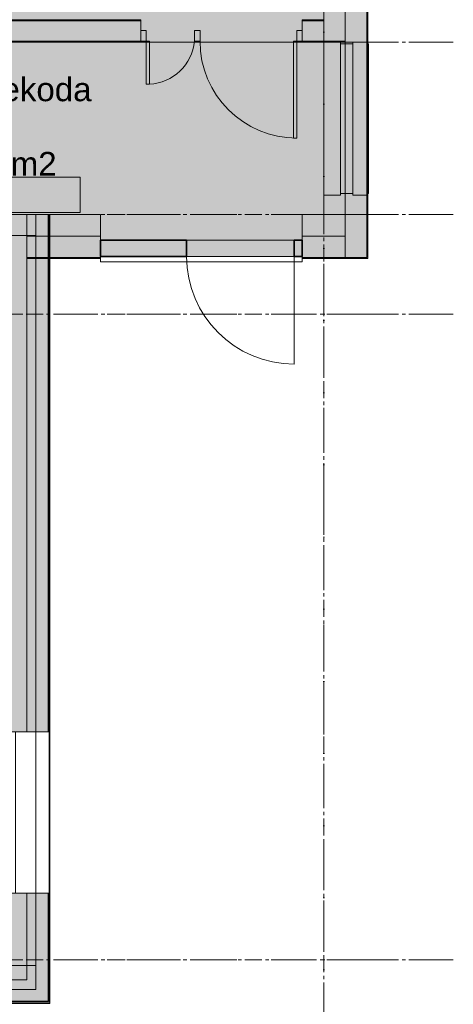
# Model space of a CAD drawing. Header units: millimetres. Extents: x -469965 to -394737, y -22321 to 14469.
# Tile 365 of 425: x -401556 to -397527, y -13016 to -3867. Entities that reach past the tile are written whole.
import ezdxf
from ezdxf.enums import TextEntityAlignment as Align

# ---------------------------------------------------------------- set-up
doc = ezdxf.new("R2010")
doc.units = ezdxf.units.MM
doc.header["$MEASUREMENT"] = 0
for name, pattern in [('CENTER', [254, 158.75, -31.75, 31.75, -31.75]), ('Dot & Dashed', [670.277762, 352.777767, -176.388884, 0, -141.111112]), ('Wipeout_Contour', [1000, 0, -1000])]:
    doc.linetypes.add(name, pattern=pattern)
for name, color, linetype, lineweight in [('A-06-TELJED_Pen_No__253', 7, 'Continuous', 13), ('ARCHICAD Zone Stamps_Pen_No__1', 7, 'Continuous', 13), ('New_A-13-UKS_Pen_No__250', 7, 'Continuous', 13), ('New_A-GLAZ.IFC Model_Pen_No__1', 7, 'Continuous', 13), ('New_A-WALL.IFC Model_Pen_No__1', 7, 'Continuous', 13), ('New_A-WALL.IFC Model_Pen_No__27', 7, 'Continuous', 35), ('New_ARCHICAD Doors_Pen_No__1', 7, 'Continuous', 13), ('New_ARCHICAD Windows_Pen_No__1', 7, 'Continuous', 13), ('New_I-WALL.IFC Model_Pen_No__1', 7, 'Continuous', 13), ('SA santehn_Pen_No__1', 7, 'Continuous', 13)]:
    doc.layers.add(name, color=color, linetype=linetype, lineweight=lineweight)
for name, color, linetype in [('A-AREA.IFC Model', 7, 'Continuous'), ('New_A-GLAZ.IFC Model', 7, 'Continuous'), ('New_A-WALL.IFC Model', 7, 'Continuous')]:
    doc.layers.add(name, color=color, linetype=linetype)
for name, color, linetype, lineweight, true_color in [('New_A-WALL.IFC Model_Pen_No__160', 7, 'Continuous', 0, 0xe8e8e8), ('New_A-WALL.IFC Model_Pen_No__87', 7, 'Continuous', 20, 0x6a6a6a), ('New_I-WALL.IFC Model_Pen_No__160', 7, 'Continuous', 0, 0xe8e8e8)]:
    doc.layers.add(name, color=color, linetype=linetype, lineweight=lineweight, true_color=true_color)
doc.styles.add('GENERATED_STYLE_1', font='arial.ttf')

# ---------------------------------------------------------------- blocks, each defined once
blk = doc.blocks.new('Tuulekoda_129_32', base_point=(-402322.9, -4354.6))
at = {"layer": 'A-AREA.IFC Model', "linetype": 'Continuous', "lineweight": 0, "true_color": 0xffffff}
for points in [[(-405176.3, -5677.5), (-404905.3, -5677.5), (-401681.3, -5677.5), (-401491.3, -5677.5), (-400806.3, -5677.5), (-400806.3, -5915.5), (-398931.3, -5915.5), (-398931.3, -5677.5), (-398731.3, -5677.5), (-398731.3, -4077.5), (-402844.7, -4077.5), (-402947.9, -4077.5), (-405176.3, -4077.5)], [(-405328.3, -4647.5), (-405328.3, -5647.5), (-405176.3, -5647.5), (-405176.3, -4647.5)], [(-403356.3, -6137.5), (-402156.3, -6137.5), (-402156.3, -5677.5), (-403356.3, -5677.5)], [(-399006.3, -5915.5), (-400006.3, -5915.5), (-400006.3, -6067.5), (-399006.3, -6067.5)]]:
    blk.add_hatch(color=7, dxfattribs=at).paths.add_polyline_path(points)
at = {"layer": 'ARCHICAD Zone Stamps_Pen_No__1', "color": 7, "lineweight": 13, "style": 'GENERATED_STYLE_1'}
for tag, p in [('ROOM_NAME', (-402322.9, -4404.9)), ('ROOM_NUMBER', (-402322.9, -4750.6)), ('ROOM_AREA', (-402322.9, -5096.3))]:
    blk.add_attdef(tag, text='', height=220, dxfattribs=at).set_placement(p, align=Align.TOP_LEFT)
blk = doc.blocks.new('Ooteala_130_33', base_point=(-400286.9, -2551))
at = {"layer": 'A-AREA.IFC Model', "linetype": 'Continuous', "lineweight": 0, "true_color": 0xf1e8dc}
for points in [[(-398731.3, -3867.5), (-398731.5, -2277.4), (-401597.1, -2277.4), (-401597.1, -1635), (-402846.9, -1635), (-402846.9, -3467.5), (-402846.3, -3467.5), (-402846.3, -3867.5)], [(-399997.2, -2161.4), (-401479.1, -2161.4), (-401479.1, -2277.4), (-399997.2, -2277.4)], [(-400431.4, -4077.5), (-398931.4, -4077.5), (-398931.4, -3867.5), (-400431.4, -3867.5)]]:
    blk.add_hatch(color=254, dxfattribs=at).paths.add_polyline_path(points)
at = {"layer": 'ARCHICAD Zone Stamps_Pen_No__1', "color": 7, "lineweight": 13, "style": 'GENERATED_STYLE_1'}
for tag, p in [('ROOM_NAME', (-400286.9, -2601.3)), ('ROOM_NUMBER', (-400286.9, -2947)), ('ROOM_AREA', (-400286.9, -3292.7))]:
    blk.add_attdef(tag, text='', height=220, dxfattribs=at).set_placement(p, align=Align.TOP_LEFT)
blk = doc.blocks.new('Wall_24', base_point=(-401680.3, -5873))
at = {"color": 254, "linetype": 'Wipeout_Contour', "lineweight": 0, "ltscale": 1608265.597361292}
blk.add_wipeout([(-401955.3, -5873), (-401955.3, -12657), (-401935.3, -12657), (-401935.3, -5873)], dxfattribs=at).dxf.layer = 'New_A-WALL.IFC Model'
at = {"color": 254, "linetype": 'Wipeout_Contour', "lineweight": 0, "ltscale": 1607205.916877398}
blk.add_wipeout([(-401935.3, -5873), (-401935.3, -12657), (-401425.3, -12657), (-401425.3, -5873)], dxfattribs=at).dxf.layer = 'New_A-WALL.IFC Model'
at = {"layer": 'New_A-WALL.IFC Model_Pen_No__87', "color": 251, "linetype": 'Continuous', "lineweight": 20, "true_color": 0x6a6a6a, "flags": 128}
for points in [[(-401955.3, -5873), (-401955.3, -12657)], [(-401955.3, -5873), (-401935.3, -5873)], [(-401955.3, -12657), (-401935.3, -12657)]]:
    blk.add_lwpolyline(points, dxfattribs=at)
at = {"color": 254, "linetype": 'Wipeout_Contour', "lineweight": 0, "ltscale": 1606146.236481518}
blk.add_wipeout([(-401425.3, -5873), (-401425.3, -12657), (-401405.3, -12657), (-401405.3, -5873)], dxfattribs=at).dxf.layer = 'New_A-WALL.IFC Model'
at = {"layer": 'New_A-WALL.IFC Model_Pen_No__87', "color": 251, "linetype": 'Continuous', "lineweight": 20, "true_color": 0x6a6a6a, "flags": 128}
for points in [[(-401935.3, -5873), (-401425.3, -5873)], [(-401425.3, -5873), (-401405.3, -5873)], [(-401405.3, -12657), (-401405.3, -5873)], [(-401935.3, -12657), (-401425.3, -12657)], [(-401425.3, -12657), (-401405.3, -12657)]]:
    blk.add_lwpolyline(points, dxfattribs=at)
blk = doc.blocks.new('Door (Wall) 1')
at = {"layer": 'New_ARCHICAD Doors_Pen_No__1', "color": 7, "linetype": 'Continuous', "lineweight": 13}
blk.add_line((500, 0), (500, 1000), dxfattribs=at)
blk.add_arc((500, 0), 1000, 90, 180, dxfattribs=at)
blk = doc.blocks.new('Wall_31', base_point=(-398930.3, -5991.5))
at = {"layer": 'New_A-WALL.IFC Model_Pen_No__160', "linetype": 'Continuous', "lineweight": 0, "true_color": 0x747474}
for points in [[(-400005.3, -6067.5), (-400005.3, -5915.5), (-400805.3, -5915.5), (-400805.3, -6067.5)], [(-398930.3, -6067.5), (-398930.3, -5915.5), (-399005.3, -5915.5), (-399005.3, -6067.5)]]:
    blk.add_hatch(color=8, dxfattribs=at).paths.add_polyline_path(points)
at = {"layer": 'New_A-WALL.IFC Model_Pen_No__27', "color": 7, "linetype": 'Continuous', "lineweight": 35}
for p, q in [((-400005.3, -5915.5), (-400005.3, -6067.5)), ((-399005.3, -5915.5), (-399005.3, -6067.5))]:
    blk.add_line(p, q, dxfattribs=at)
at = {"layer": 'New_A-WALL.IFC Model_Pen_No__27', "color": 7, "linetype": 'Continuous', "lineweight": 35, "flags": 128}
for points in [[(-400005.3, -5915.5), (-400805.3, -5915.5)], [(-400805.3, -5915.5), (-400805.3, -6067.5)], [(-398930.3, -5915.5), (-399005.3, -5915.5)], [(-398930.3, -6067.5), (-398930.3, -5915.5)], [(-400805.3, -6067.5), (-400005.3, -6067.5)], [(-399005.3, -6067.5), (-398930.3, -6067.5)]]:
    blk.add_lwpolyline(points, dxfattribs=at)
at = {"layer": 'New_ARCHICAD Doors_Pen_No__1', "color": 7, "linetype": 'Continuous', "lineweight": 13, "xscale": -1, "zscale": 1000, "rotation": 180}
blk.add_blockref('Door (Wall) 1', (-399505.3, -6067.5), dxfattribs=at)
blk = doc.blocks.new('Wall_34', base_point=(-398530.8, 3122.5))
at = {"layer": 'New_A-WALL.IFC Model_Pen_No__160', "linetype": 'Continuous', "lineweight": 0, "true_color": 0x747474}
for points in [[(-398730.3, 3122.5), (-398730.3, -5677.5), (-398530.3, -5877.5), (-398530.3, 3122.5)], [(-398530.3, 3122.5), (-398530.3, -5877.5), (-398330.3, -6077.5), (-398330.3, 3122.5)], [(-398330.3, 3122.5), (-398330.3, -6077.5), (-398321.3, -6086.5), (-398321.3, 3122.5)]]:
    blk.add_hatch(color=8, dxfattribs=at).paths.add_polyline_path(points)
at = {"layer": 'New_A-WALL.IFC Model_Pen_No__1', "color": 7, "linetype": 'Continuous', "lineweight": 13}
for p, q in [((-398530.3, 3122.5), (-398530.3, -5877.5)), ((-398330.3, 3122.5), (-398330.3, -6077.5))]:
    blk.add_line(p, q, dxfattribs=at)
at = {"layer": 'New_A-WALL.IFC Model_Pen_No__1', "color": 7, "linetype": 'Continuous', "lineweight": 13, "flags": 128}
for points in [[(-398730.3, 3122.5), (-398730.3, -5677.5)], [(-398321.3, -6086.5), (-398321.3, 3122.5)]]:
    blk.add_lwpolyline(points, dxfattribs=at)
blk = doc.blocks.new('Wall_35', base_point=(-398530.8, -5877))
at = {"layer": 'New_A-WALL.IFC Model_Pen_No__160', "linetype": 'Continuous', "lineweight": 0, "true_color": 0x747474}
for points in [[(-398730.3, -5677.5), (-398930.3, -5677.5), (-398930.3, -5877.5), (-398530.3, -5877.5)], [(-398530.3, -5877.5), (-398930.3, -5877.5), (-398930.3, -6077.5), (-398330.3, -6077.5)], [(-398330.3, -6077.5), (-398930.3, -6077.5), (-398930.3, -6086.5), (-398321.3, -6086.5)]]:
    blk.add_hatch(color=8, dxfattribs=at).paths.add_polyline_path(points)
at = {"layer": 'New_A-WALL.IFC Model_Pen_No__1', "color": 7, "linetype": 'Continuous', "lineweight": 13}
for p, q in [((-398530.3, -5877.5), (-398930.3, -5877.5)), ((-398330.3, -6077.5), (-398930.3, -6077.5))]:
    blk.add_line(p, q, dxfattribs=at)
at = {"layer": 'New_A-WALL.IFC Model_Pen_No__1', "color": 7, "linetype": 'Continuous', "lineweight": 13, "flags": 128}
for points in [[(-398730.3, -5677.5), (-398930.3, -5677.5)], [(-398930.3, -5677.5), (-398930.3, -6086.5)], [(-398930.3, -6086.5), (-398321.3, -6086.5)]]:
    blk.add_lwpolyline(points, dxfattribs=at)
blk = doc.blocks.new('Wall_36', base_point=(-400805.3, -5877))
at = {"layer": 'New_A-WALL.IFC Model_Pen_No__160', "linetype": 'Continuous', "lineweight": 0, "true_color": 0x747474}
for points in [[(-400805.3, -5677.5), (-401490.3, -5677.5), (-401490.3, -5877.5), (-400805.3, -5877.5)], [(-400805.3, -5877.5), (-401490.3, -5877.5), (-401490.3, -6077.5), (-400805.3, -6077.5)], [(-400805.3, -6077.5), (-401490.3, -6077.5), (-401490.3, -6086.5), (-400805.3, -6086.5)]]:
    blk.add_hatch(color=8, dxfattribs=at).paths.add_polyline_path(points)
at = {"layer": 'New_A-WALL.IFC Model_Pen_No__1', "color": 7, "linetype": 'Continuous', "lineweight": 13}
for p, q in [((-400805.3, -5877.5), (-401490.3, -5877.5)), ((-400805.3, -6077.5), (-401490.3, -6077.5))]:
    blk.add_line(p, q, dxfattribs=at)
at = {"layer": 'New_A-WALL.IFC Model_Pen_No__1', "color": 7, "linetype": 'Continuous', "lineweight": 13, "flags": 128}
for points in [[(-400805.3, -5677.5), (-401490.3, -5677.5)], [(-401490.3, -5677.5), (-401490.3, -6086.5)], [(-400805.3, -6086.5), (-400805.3, -5677.5)], [(-401490.3, -6086.5), (-400805.3, -6086.5)]]:
    blk.add_lwpolyline(points, dxfattribs=at)
blk = doc.blocks.new('Window (Wall) 5')
at = {"layer": 'New_ARCHICAD Windows_Pen_No__1', "color": 7, "linetype": 'Continuous', "lineweight": 13}
for p, q in [((750, -294.5), (-750, -294.5)), ((-750, -294.5), (-750, -319.5)), ((-750, -319.5), (-750, -364.5)), ((-750, -319.5), (750, -319.5)), ((-750, -364.5), (750, -364.5)), ((750, -319.5), (750, -294.5)), ((750, -364.5), (750, -319.5))]:
    blk.add_line(p, q, dxfattribs=at)
blk = doc.blocks.new('Wall_53', base_point=(-401620.8, -12657))
at = {"layer": 'New_A-WALL.IFC Model_Pen_No__160', "linetype": 'Continuous', "lineweight": 0, "true_color": 0x747474}
for points in [[(-401940.3, -10484.7), (-401940.3, -5677.5), (-401960.3, -5677.5), (-401960.3, -10484.7)], [(-401490.3, -10484.7), (-401490.3, -5677.5), (-401940.3, -5677.5), (-401940.3, -10484.7)], [(-401290.3, -10484.7), (-401290.3, -5677.5), (-401490.3, -5677.5), (-401490.3, -10484.7)], [(-401281.3, -10484.7), (-401281.3, -5677.5), (-401290.3, -5677.5), (-401290.3, -10484.7)], [(-401940.3, -12337.5), (-401940.3, -11984.7), (-401960.3, -11984.7), (-401960.3, -12317.5)], [(-401490.3, -12787.5), (-401490.3, -11984.7), (-401940.3, -11984.7), (-401940.3, -12337.5)], [(-401290.3, -12987.5), (-401290.3, -11984.7), (-401490.3, -11984.7), (-401490.3, -12787.5)], [(-401281.3, -12996.5), (-401281.3, -11984.7), (-401290.3, -11984.7), (-401290.3, -12987.5)]]:
    blk.add_hatch(color=8, dxfattribs=at).paths.add_polyline_path(points)
at = {"layer": 'New_A-WALL.IFC Model_Pen_No__1', "color": 7, "linetype": 'Continuous', "lineweight": 13}
for p, q in [((-401940.3, -10484.7), (-401940.3, -5677.5)), ((-401490.3, -10484.7), (-401490.3, -5677.5)), ((-401290.3, -10484.7), (-401290.3, -5677.5)), ((-401281.3, -10484.7), (-401960.3, -10484.7)), ((-401960.3, -10484.7), (-401960.3, -11984.7)), ((-401281.3, -11984.7), (-401281.3, -10484.7)), ((-401281.3, -11984.7), (-401960.3, -11984.7)), ((-401940.3, -12337.5), (-401940.3, -11984.7)), ((-401490.3, -12787.5), (-401490.3, -11984.7)), ((-401290.3, -12987.5), (-401290.3, -11984.7))]:
    blk.add_line(p, q, dxfattribs=at)
at = {"layer": 'New_A-WALL.IFC Model_Pen_No__1', "color": 7, "linetype": 'Continuous', "lineweight": 13, "flags": 128}
for points in [[(-401281.3, -5677.5), (-401960.3, -5677.5)], [(-401960.3, -5677.5), (-401960.3, -10484.7)], [(-401281.3, -10484.7), (-401281.3, -5677.5)], [(-401960.3, -11984.7), (-401960.3, -12317.5)], [(-401281.3, -12996.5), (-401281.3, -11984.7)]]:
    blk.add_lwpolyline(points, dxfattribs=at)
at = {"layer": 'New_ARCHICAD Windows_Pen_No__1', "color": 7, "linetype": 'Continuous', "lineweight": 13, "zscale": 1000, "rotation": 90}
blk.add_blockref('Window (Wall) 5', (-401960.3, -11234.7), dxfattribs=at)
blk = doc.blocks.new('Wall_95', base_point=(-403045.8, -12657))
at = {"layer": 'New_A-WALL.IFC Model_Pen_No__160', "linetype": 'Continuous', "lineweight": 0, "true_color": 0x747474}
for points in [[(-403365.3, -12337.5), (-401940.3, -12337.5), (-401960.3, -12317.5), (-403385.3, -12317.5)], [(-402915.3, -12787.5), (-401490.3, -12787.5), (-401940.3, -12337.5), (-403365.3, -12337.5)], [(-402715.3, -12987.5), (-401290.3, -12987.5), (-401490.3, -12787.5), (-402915.3, -12787.5)], [(-402706.3, -12996.5), (-401281.3, -12996.5), (-401290.3, -12987.5), (-402715.3, -12987.5)]]:
    blk.add_hatch(color=8, dxfattribs=at).paths.add_polyline_path(points)
at = {"layer": 'New_A-WALL.IFC Model_Pen_No__1', "color": 7, "linetype": 'Continuous', "lineweight": 13}
for p, q in [((-403365.3, -12337.5), (-401940.3, -12337.5)), ((-402915.3, -12787.5), (-401490.3, -12787.5)), ((-402715.3, -12987.5), (-401290.3, -12987.5))]:
    blk.add_line(p, q, dxfattribs=at)
at = {"layer": 'New_A-WALL.IFC Model_Pen_No__1', "color": 7, "linetype": 'Continuous', "lineweight": 13, "flags": 128}
for points in [[(-401960.3, -12317.5), (-403385.3, -12317.5)], [(-402706.3, -12996.5), (-401281.3, -12996.5)]]:
    blk.add_lwpolyline(points, dxfattribs=at)
blk = doc.blocks.new('Wall 1')
at = {"layer": 'New_A-WALL.IFC Model_Pen_No__1', "color": 7, "linetype": 'Continuous', "lineweight": 13}
for p, q in [((35981.9, 13340.1), (35851.9, 13340.1)), ((35851.9, 13340.1), (35851.9, 6140.1)), ((35981.9, 6010.1), (35981.9, 13340.1)), ((35851.9, 6140.1), (34431.9, 6140.1)), ((34561.9, 6010.1), (35981.9, 6010.1))]:
    blk.add_line(p, q, dxfattribs=at)
blk = doc.blocks.new('Model Element 3')
at = {"layer": 'New_A-GLAZ.IFC Model_Pen_No__1', "color": 7, "linetype": 'Continuous', "lineweight": 13}
for p, q in [((0, -630), (0, -500)), ((0, -500), (1420, -500)), ((15, -500), (15, -484)), ((15, -484), (1405, -484)), ((1405, -484), (1405, -500)), ((1420, -500), (1420, -630)), ((0, -630), (1420, -630)), ((15, -745), (15, -630)), ((1405, -745), (1405, -630)), ((1420, -745), (0, -745)), ((0, -745), (0, -899)), ((1420, -745), (1420, -899)), ((0, -899), (1420, -899))]:
    blk.add_line(p, q, dxfattribs=at)
blk = doc.blocks.new('IFC Extruded')
at = {"layer": 'New_A-WALL.IFC Model_Pen_No__1', "color": 7, "linetype": 'Continuous', "lineweight": 13}
for p, q in [((38196.6, 12820), (36321.6, 12820)), ((36321.6, 12820), (36321.6, 12770)), ((38196.6, 12770), (38196.6, 12820)), ((36321.6, 12770), (38196.6, 12770))]:
    blk.add_line(p, q, dxfattribs=at)
blk = doc.blocks.new('Cube 23_5')
at = {"layer": 'SA santehn_Pen_No__1', "color": 7, "linetype": 'Continuous', "lineweight": 13, "flags": 128}
blk.add_lwpolyline([(900, 330), (0, 330), (0, 0), (900, 0)], close=True, dxfattribs=at)

msp = doc.modelspace()

# ---------------------------------------------------------------- hatches: boundary and pattern name
at = {"layer": 'New_A-WALL.IFC Model_Pen_No__160', "linetype": 'Continuous', "lineweight": 0, "true_color": 0x747474}
for points in [[(-398530.8, -5677.5), (-398930.3, -5677.5), (-398930.3, -5877.5), (-398530.8, -5877.5)], [(-400005.3, -6067.5), (-400005.3, -5915.5), (-400805.3, -5915.5), (-400805.3, -6067.5)], [(-398930.3, -6067.5), (-398930.3, -5915.5), (-399005.3, -5915.5), (-399005.3, -6067.5)], [(-398530.8, -5877.5), (-398930.3, -5877.5), (-398930.3, -6077.5), (-398530.8, -6077.5)], [(-398530.8, -6077.5), (-398930.3, -6077.5), (-398930.3, -6086.5), (-398530.8, -6086.5)]]:
    msp.add_hatch(color=8, dxfattribs=at).paths.add_polyline_path(points)
at = {"layer": 'New_I-WALL.IFC Model_Pen_No__160', "linetype": 'Continuous', "lineweight": 0, "true_color": 0x747474}
for points in [[(-405125.3, -3877.5), (-400430.4, -3877.5), (-400430.4, -3867.5), (-405125.3, -3867.5)], [(-405125.3, -4067.5), (-400430.4, -4067.5), (-400430.4, -3877.5), (-405125.3, -3877.5)], [(-398930.4, -3877.5), (-398730.3, -3877.5), (-398730.3, -3867.5), (-398930.4, -3867.5)], [(-398930.4, -4067.5), (-398730.3, -4067.5), (-398730.3, -3877.5), (-398930.4, -3877.5)], [(-405125.3, -4077.5), (-400430.4, -4077.5), (-400430.4, -4067.5), (-405125.3, -4067.5)], [(-398930.4, -4077.5), (-398530.8, -4077.5), (-398530.8, -4067.5), (-398930.4, -4067.5)]]:
    msp.add_hatch(color=8, dxfattribs=at).paths.add_polyline_path(points)

# ---------------------------------------------------------------- linework, layer by layer
at = {"layer": 'A-06-TELJED_Pen_No__253', "color": 7, "linetype": 'Dot & Dashed', "lineweight": 13}
for p, q in [((-398731.5, 9284), (-398731.5, -21764.9)), ((-397527.1, -4077.5), (-440947.5, -4077.5)), ((-397527.1, -5677.5), (-440947.5, -5677.5))]:
    msp.add_line(p, q, dxfattribs=at)
at = {"layer": 'A-06-TELJED_Pen_No__253', "color": 7, "linetype": 'CENTER', "lineweight": 13}
for p, q in [((-398731.5, 9284), (-398731.5, -21764.9)), ((-397527.1, -4077.5), (-440947.5, -4077.5)), ((-397527.1, -5677.5), (-440947.5, -5677.5))]:
    msp.add_line(p, q, dxfattribs=at)
at = {"layer": 'A-AREA.IFC Model', "color": 7, "linetype": 'Continuous', "lineweight": 0, "true_color": 0xffffff, "flags": 128}
msp.add_lwpolyline([(-405176.3, -5677.5), (-404905.3, -5677.5), (-401681.3, -5677.5), (-401491.3, -5677.5), (-400806.3, -5677.5), (-400806.3, -5915.5), (-398931.3, -5915.5), (-398931.3, -5677.5), (-398731.3, -5677.5), (-398731.3, -4077.5), (-402844.7, -4077.5), (-402947.9, -4077.5), (-405176.3, -4077.5)], close=True, dxfattribs=at)
at = {"layer": 'New_A-13-UKS_Pen_No__250', "color": 7, "linetype": 'Continuous', "lineweight": 13}
for points in [[(-400430.4, -4067.5), (-400380.4, -4067.5), (-400380.4, -3967.5), (-400430.4, -3967.5)], [(-399880.4, -4067.5), (-399930.4, -4067.5), (-399930.4, -3967.5), (-399880.4, -3967.5)], [(-398930.4, -4067.5), (-398980.4, -4067.5), (-398980.4, -3967.5), (-398930.4, -3967.5)], [(-400380.4, -4067.5), (-400350.4, -4067.5), (-400350.3, -4467.5), (-400380.3, -4467.5)], [(-398980.4, -4067.5), (-399010.4, -4067.5), (-399010.4, -4967.5), (-398980.4, -4967.5)]]:
    msp.add_lwpolyline(points, close=True, dxfattribs=at)
for centre, radius, start, end in [((-400377.3, -4018.7), 449.6, 273.43935, 353.77285), ((-398980.4, -4067.5), 900, 179.99834, 269.99834)]:
    msp.add_arc(centre, radius, start, end, dxfattribs=at)
at = {"layer": 'New_A-WALL.IFC Model_Pen_No__1', "color": 7, "linetype": 'Continuous', "lineweight": 13}
for p, q in [((-398530.8, -5877.5), (-398930.3, -5877.5)), ((-399005.3, -6067.5), (-399005.3, -7067.5)), ((-398530.8, -6077.5), (-398930.3, -6077.5))]:
    msp.add_line(p, q, dxfattribs=at)
for points in [[(-400805.3, -5677.5), (-401490.3, -5677.5)], [(-400805.3, -6086.5), (-400805.3, -5677.5)], [(-398530.8, -5677.5), (-398930.3, -5677.5)], [(-398930.3, -5677.5), (-398930.3, -6086.5)], [(-398530.8, -6086.5), (-398530.8, -5677.5)], [(-398930.3, -6086.5), (-398530.8, -6086.5)]]:
    msp.add_lwpolyline(points, dxfattribs=at)
msp.add_arc((-399005.3, -6067.5), 1000, 180, 270, dxfattribs=at)
at = {"layer": 'New_A-WALL.IFC Model_Pen_No__27', "color": 7, "linetype": 'Continuous', "lineweight": 35}
for p, q in [((-400005.3, -5915.5), (-400005.3, -6067.5)), ((-399005.3, -5915.5), (-399005.3, -6067.5))]:
    msp.add_line(p, q, dxfattribs=at)
for points in [[(-400005.3, -5915.5), (-400805.3, -5915.5)], [(-400805.3, -5915.5), (-400805.3, -6067.5)], [(-398930.3, -5915.5), (-399005.3, -5915.5)], [(-398930.3, -6067.5), (-398930.3, -5915.5)], [(-400805.3, -6067.5), (-400005.3, -6067.5)], [(-399005.3, -6067.5), (-398930.3, -6067.5)]]:
    msp.add_lwpolyline(points, dxfattribs=at)
at = {"layer": 'New_I-WALL.IFC Model_Pen_No__1', "color": 7, "linetype": 'Continuous', "lineweight": 13}
for p, q in [((-405125.3, -3877.5), (-400430.4, -3877.5)), ((-400430.4, -4077.5), (-400430.4, -3867.5)), ((-398930.4, -4077.5), (-398930.4, -3867.5)), ((-398930.4, -3877.5), (-398730.3, -3877.5)), ((-405125.3, -4067.5), (-400430.4, -4067.5)), ((-398930.4, -4067.5), (-398530.8, -4067.5))]:
    msp.add_line(p, q, dxfattribs=at)
for points in [[(-400430.4, -3867.5), (-405125.3, -3867.5)], [(-398730.3, -3867.5), (-398930.4, -3867.5)], [(-405125.3, -4077.5), (-400430.4, -4077.5)], [(-398930.4, -4077.5), (-398530.8, -4077.5)]]:
    msp.add_lwpolyline(points, dxfattribs=at)

# ---------------------------------------------------------------- block references
at = {"layer": 'A-AREA.IFC Model', "color": 7, "linetype": 'Continuous', "lineweight": 13}
for name, p, values in [('Ooteala_130_33', (-400286.9, -2551), {'ROOM_NAME': 'Ooteala', 'ROOM_NUMBER': '130', 'ROOM_AREA': '7,8 m2'}), ('Tuulekoda_129_32', (-402322.9, -4354.6), {'ROOM_NAME': 'Tuulekoda', 'ROOM_NUMBER': '129', 'ROOM_AREA': '11,6 m2'})]:
    msp.add_blockref(name, p, dxfattribs=at).add_auto_attribs(values)
at = {"layer": 'New_A-GLAZ.IFC Model', "color": 104, "linetype": 'Continuous', "lineweight": 20, "true_color": 0x029e21, "zscale": 1000, "rotation": 270}
msp.add_blockref('Model Element 3', (-397831.3, -4077.5), dxfattribs=at)
at = {"layer": 'New_A-WALL.IFC Model', "color": 7, "lineweight": 35}
for name, p in [('Wall_34', (-398530.8, 3122.5)), ('Wall_35', (-398530.8, -5877)), ('Wall_31', (-398930.3, -5991.5))]:
    msp.add_blockref(name, p, dxfattribs=at)
at = {"layer": 'New_A-WALL.IFC Model', "color": 104, "linetype": 'Continuous', "lineweight": 20, "true_color": 0x029e21, "zscale": 1000}
msp.add_blockref('IFC Extruded', (-437126.9, -18887.5), dxfattribs=at)
at = {"layer": 'SA santehn_Pen_No__1', "color": 7, "linetype": 'Continuous', "lineweight": 13, "xscale": -1, "zscale": 1000, "rotation": 180}
msp.add_blockref('Cube 23_5', (-401894, -5330.5), dxfattribs=at)

# ---------------------------------------------------------------- next in the draw order: block references
at = {"layer": 'New_A-WALL.IFC Model', "color": 7, "lineweight": 35}
msp.add_blockref('Wall_24', (-401680.3, -5873), dxfattribs=at)

# ---------------------------------------------------------------- next in the draw order: hatches: boundary and pattern name
at = {"layer": 'New_A-WALL.IFC Model_Pen_No__160', "linetype": 'Continuous', "lineweight": 0, "true_color": 0x747474}
for points in [[(-400805.3, -5677.5), (-401490.3, -5677.5), (-401490.3, -5877.5), (-400805.3, -5877.5)], [(-400805.3, -5877.5), (-401490.3, -5877.5), (-401490.3, -6077.5), (-400805.3, -6077.5)], [(-400805.3, -6077.5), (-401490.3, -6077.5), (-401490.3, -6086.5), (-400805.3, -6086.5)]]:
    msp.add_hatch(color=8, dxfattribs=at).paths.add_polyline_path(points)

# ---------------------------------------------------------------- next in the draw order: linework, layer by layer
at = {"layer": 'A-06-TELJED_Pen_No__253', "color": 7, "linetype": 'Dot & Dashed', "lineweight": 13}
for p, q in [((-397527.1, -6602.5), (-440947.5, -6602.5)), ((-397527.1, -12602.5), (-440947.5, -12602.5)), ((-397527.1, -12602.5), (-440947.5, -12602.5))]:
    msp.add_line(p, q, dxfattribs=at)
at = {"layer": 'A-06-TELJED_Pen_No__253', "color": 7, "linetype": 'CENTER', "lineweight": 13}
for p, q in [((-397527.1, -6602.5), (-440947.5, -6602.5)), ((-397527.1, -12602.5), (-440947.5, -12602.5)), ((-397527.1, -12602.5), (-440947.5, -12602.5))]:
    msp.add_line(p, q, dxfattribs=at)
at = {"layer": 'New_A-WALL.IFC Model_Pen_No__1', "color": 7, "linetype": 'Continuous', "lineweight": 13}
for p, q in [((-400805.3, -5877.5), (-401490.3, -5877.5)), ((-400805.3, -6077.5), (-401490.3, -6077.5))]:
    msp.add_line(p, q, dxfattribs=at)
for points in [[(-401490.3, -5677.5), (-401490.3, -6086.5)], [(-401490.3, -6086.5), (-400805.3, -6086.5)]]:
    msp.add_lwpolyline(points, dxfattribs=at)

# ---------------------------------------------------------------- next in the draw order: block references
at = {"layer": 'New_A-WALL.IFC Model', "color": 7, "lineweight": 35}
for name, p in [('Wall_53', (-401620.8, -12657)), ('Wall_36', (-400805.3, -5877)), ('Wall_95', (-403045.8, -12657))]:
    msp.add_blockref(name, p, dxfattribs=at)
at = {"layer": 'New_A-WALL.IFC Model_Pen_No__1', "color": 7, "linetype": 'Continuous', "lineweight": 13, "zscale": 1000}
msp.add_blockref('Wall 1', (-437257.3, -19017.6), dxfattribs=at)

doc.saveas('drawing.dxf')
